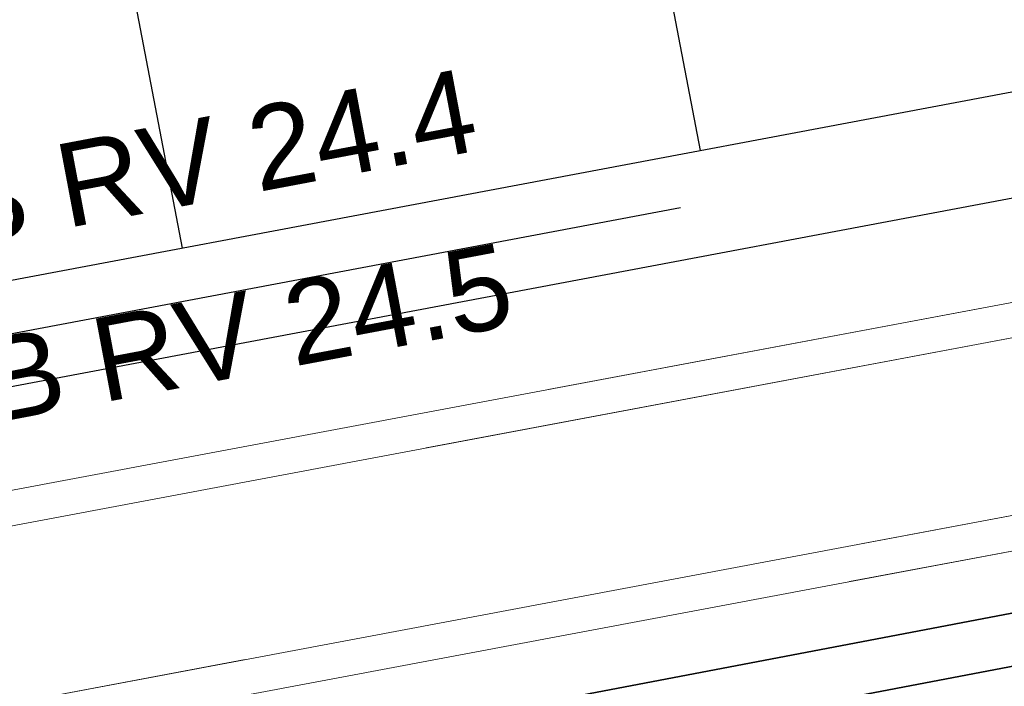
# Model space of a CAD drawing. Header units: metres. Extents: x -502 to 161, y -108 to 174.
# Tile 416 of 656: x -111.83 to -109.01, y -21.32 to -19.41. Entities that reach past the tile are written whole.
import ezdxf

# ---------------------------------------------------------------- set-up
doc = ezdxf.new("R2010")
doc.units = ezdxf.units.M
doc.header["$LTSCALE"] = 0.1
doc.linetypes.add('237', pattern=[93, 75, -18])
doc.linetypes.add('239', pattern=[93, 75, -18])
for name, color, linetype in [('BRI31-005.05-5p02-Koordinierung Lageplan 4. BA ZOB West 2022-06-15', 7, 'Continuous'), ('BRI31-005.06-5f07-Koordinierung Lageplan 4. BA ZOB Fernbusbahnh', 7, 'Continuous'), ('BRI31-005.07-5f08-Koordinierung Lageplan 4. BA Radstation - Seeterrasse 2023-05-31', 7, 'Continuous'), ('BRI32-005.03-5f06-Koordinierung Schemaplan 4 BA ZOB Teilbereich 2 Ost - Bahnhofsallee 2023-01-21', 7, 'Continuous')]:
    doc.layers.add(name, color=color, linetype=linetype)
doc.styles.add('Arial', font='arial.ttf')

msp = doc.modelspace()

# ---------------------------------------------------------------- linework, layer by layer
at = {"layer": 'BRI31-005.05-5p02-Koordinierung Lageplan 4. BA ZOB West 2022-06-15', "color": 7, "linetype": 'Continuous', "lineweight": 18, "transparency": 33554687}
for p, q in [((-155.2808, -28.92), (-106.6067, -19.7681)), ((-155.2808, -28.92), (-106.6067, -19.7681)), ((-155.2053, -29.0075), (-106.6454, -19.8771)), ((-155.2053, -29.0075), (-106.6454, -19.8771)), ((-155.1129, -29.4989), (-106.553, -20.3685)), ((-130.3251, -24.8393), (-106.553, -20.3685)), ((-155.1515, -29.6079), (-106.4774, -20.456)), ((-155.1515, -29.6079), (-106.4774, -20.456))]:
    msp.add_line(p, q, dxfattribs=at)
at = {"layer": 'BRI31-005.05-5p02-Koordinierung Lageplan 4. BA ZOB West 2022-06-15', "color": 7, "linetype": '239', "lineweight": 18, "transparency": 33554687, "flags": 128}
for points in [[(-155.1515, -29.6079), (-106.4774, -20.456), (-106.6067, -19.7681), (-155.2808, -28.92)], [(-155.1129, -29.4989), (-130.3279, -24.8387), (-106.553, -20.3685), (-106.6454, -19.8771), (-155.2053, -29.0075)]]:
    msp.add_lwpolyline(points, dxfattribs=at)
at = {"layer": 'BRI31-005.05-5p02-Koordinierung Lageplan 4. BA ZOB West 2022-06-15', "color": 1, "linetype": 'Continuous', "lineweight": 35, "true_color": 0xff0000, "transparency": 33554687, "flags": 128}
for points in [[(-104.9627, -20.3392), (-112.2957, -21.7357), (-112.2957, -21.7357, -0.060446), (-113.4803, -21.8132), (-113.4803, -21.8132, 0.060985), (-114.7479, -21.8975), (-118.1392, -22.5434, -0.136573), (-118.9906, -22.4725, 0.119022), (-119.7982, -22.3764), (-120.1562, -22.4369)], [(-104.9346, -20.4865), (-112.2573, -21.8811, -0.060984), (-113.4886, -21.963), (-113.4886, -21.963, 0.060985), (-114.7198, -22.0448), (-114.7198, -22.0448), (-118.1112, -22.6907, -0.136581), (-119.0428, -22.6132), (-119.0428, -22.6132, 0.155054), (-120.0001, -22.5674), (-120.0001, -22.5674, -0.009649), (-120.4359, -22.6743), (-120.4359, -22.6743, -0.009652), (-120.8756, -22.7643), (-120.8756, -22.7643), (-121.8196, -22.9387), (-121.8196, -22.9387, -0.086678), (-122.2836, -22.9432)]]:
    msp.add_lwpolyline(points, format="xyb", dxfattribs=at)
at = {"layer": 'BRI31-005.06-5f07-Koordinierung Lageplan 4. BA ZOB Fernbusbahnh', "color": 5, "linetype": 'Continuous', "lineweight": 30, "true_color": 0x0000ff, "transparency": 33554687, "flags": 128}
msp.add_lwpolyline([(-97.846, -18.1804), (-99.4772, -18.4709), (-99.4772, -18.4709, -0.071787), (-100.4881, -18.5072), (-100.4881, -18.5072, 0.071046), (-101.4993, -18.542), (-104.9346, -19.1537), (-105.495, -18.9527), (-106.971, -19.22), (-107.4537, -19.6289), (-111.9754, -20.4808), (-111.9754, -20.4808, 0.096289), (-113.6422, -21.1431), (-113.6422, -21.1431, -0.096289), (-115.6282, -21.9323, -0.096289), (-117.7652, -21.92, 0.096289), (-119.5588, -21.9097), (-134.1325, -24.6556), (-134.1325, -24.6556, -0.230644), (-140.4136, -28.049)], format="xyb", dxfattribs=at)
at = {"layer": 'BRI31-005.06-5f07-Koordinierung Lageplan 4. BA ZOB Fernbusbahnh', "color": 1, "linetype": 'Continuous', "lineweight": 30, "true_color": 0xff0000, "transparency": 33554687, "flags": 128}
msp.add_lwpolyline([(-104.9346, -20.4865), (-112.2573, -21.8811, -0.060984), (-113.4886, -21.963), (-113.4886, -21.963, 0.060985), (-114.7198, -22.0448), (-114.7198, -22.0448), (-118.1112, -22.6907, -0.136581), (-119.0428, -22.6132), (-119.0428, -22.6132, 0.155054), (-120.0001, -22.5674), (-120.0001, -22.5674, -0.009649), (-120.4359, -22.6743), (-120.4359, -22.6743, -0.009652), (-120.8756, -22.7643), (-120.8756, -22.7643), (-121.8196, -22.9387), (-121.8196, -22.9387, -0.086678), (-122.2836, -22.9432)], format="xyb", dxfattribs=at)
at = {"layer": 'BRI31-005.07-5f08-Koordinierung Lageplan 4. BA Radstation - Seeterrasse 2023-05-31', "color": 5, "linetype": 'Continuous', "lineweight": 30, "true_color": 0x0000ff, "transparency": 33554687, "flags": 128}
msp.add_lwpolyline([(-97.846, -18.1804), (-99.4772, -18.4709), (-99.4772, -18.4709, -0.071787), (-100.4881, -18.5072), (-100.4881, -18.5072, 0.071046), (-101.4993, -18.542), (-104.9346, -19.1537), (-105.495, -18.9527), (-106.971, -19.22), (-107.4537, -19.6289), (-111.9754, -20.4808), (-111.9754, -20.4808, 0.096289), (-113.6422, -21.1431), (-113.6422, -21.1431, -0.096289), (-115.6282, -21.9323, -0.096289), (-117.7652, -21.92, 0.096289), (-119.5588, -21.9097), (-134.1325, -24.6556), (-134.1325, -24.6556, -0.230644), (-140.4136, -28.049)], format="xyb", dxfattribs=at)
msp.add_lwpolyline([(-97.846, -18.1804), (-99.4772, -18.4709), (-99.4772, -18.4709, -0.071787), (-100.4881, -18.5072), (-100.4881, -18.5072, 0.071046), (-101.4993, -18.542), (-104.9346, -19.1537), (-105.495, -18.9527), (-106.971, -19.22), (-107.4537, -19.6289), (-111.9754, -20.4808), (-111.9754, -20.4808, 0.096289), (-113.6422, -21.1431), (-113.6422, -21.1431, -0.096289), (-115.6282, -21.9323, -0.096289), (-117.7652, -21.92, 0.096289), (-119.5588, -21.9097), (-134.1325, -24.6556), (-134.1325, -24.6556, -0.230644), (-140.4136, -28.049)], format="xyb", dxfattribs=at)
at = {"layer": 'BRI32-005.03-5f06-Koordinierung Schemaplan 4 BA ZOB Teilbereich 2 Ost - Bahnhofsallee 2023-01-21', "color": 142, "linetype": 'Continuous', "lineweight": 30, "true_color": 0x0099cc, "transparency": 33554687}
for p, q in [((-109.879, -19.7806), (-110.8693, -14.5766)), ((-111.3629, -20.0601), (-111.7881, -17.8256))]:
    msp.add_line(p, q, dxfattribs=at)
at = {"layer": 'BRI32-005.03-5f06-Koordinierung Schemaplan 4 BA ZOB Teilbereich 2 Ost - Bahnhofsallee 2023-01-21', "color": 7, "linetype": 'Continuous', "lineweight": 13, "transparency": 33554687}
for p, q in [((-155.2808, -28.92), (-106.6067, -19.7681)), ((-155.2808, -28.92), (-106.6067, -19.7681)), ((-155.2053, -29.0075), (-106.6454, -19.8771)), ((-155.2053, -29.0075), (-106.6454, -19.8771)), ((-155.1129, -29.4989), (-106.553, -20.3685)), ((-130.3251, -24.8393), (-106.553, -20.3685)), ((-155.1515, -29.6079), (-106.4774, -20.456)), ((-155.1515, -29.6079), (-106.4774, -20.456))]:
    msp.add_line(p, q, dxfattribs=at)
at = {"layer": 'BRI32-005.03-5f06-Koordinierung Schemaplan 4 BA ZOB Teilbereich 2 Ost - Bahnhofsallee 2023-01-21', "color": 142, "linetype": 'Continuous', "lineweight": 30, "true_color": 0x0099cc, "transparency": 33554687, "flags": 128}
msp.add_lwpolyline([(-97.8979, -17.9063), (-99.5302, -18.1913), (-99.5302, -18.1913, -0.070631), (-100.5419, -18.2235), (-100.5419, -18.2235, 0.070634), (-101.5536, -18.2557), (-104.9141, -18.8423), (-105.4693, -18.6431), (-107.1035, -18.9391), (-107.5871, -19.3487), (-112.0309, -20.186, 0.096289), (-113.8042, -20.8906), (-113.8042, -20.8906, -0.096289), (-115.6838, -21.6375), (-115.6838, -21.6375), (-115.6838, -21.6375, -0.096289), (-117.7063, -21.6258), (-117.7063, -21.6258), (-117.7063, -21.6258, 0.096289), (-119.6144, -21.6148), (-119.6144, -21.6148), (-134.0987, -24.3439)], format="xyb", dxfattribs=at)
at = {"layer": 'BRI32-005.03-5f06-Koordinierung Schemaplan 4 BA ZOB Teilbereich 2 Ost - Bahnhofsallee 2023-01-21', "color": 5, "linetype": 'Continuous', "lineweight": 30, "true_color": 0x0000ff, "transparency": 33554687, "flags": 128}
msp.add_lwpolyline([(-97.846, -18.1804), (-99.4772, -18.4709), (-99.4772, -18.4709, -0.071787), (-100.4881, -18.5072), (-100.4881, -18.5072, 0.071046), (-101.4993, -18.542), (-104.9346, -19.1537), (-105.495, -18.9527), (-106.971, -19.22), (-107.4537, -19.6289), (-111.9754, -20.4808), (-111.9754, -20.4808, 0.096289), (-113.6422, -21.1431), (-113.6422, -21.1431, -0.096289), (-115.6282, -21.9323, -0.096289), (-117.7652, -21.92, 0.096289), (-119.5588, -21.9097), (-134.1325, -24.6556), (-134.1325, -24.6556, -0.230644), (-140.4136, -28.049)], format="xyb", dxfattribs=at)
at = {"layer": 'BRI32-005.03-5f06-Koordinierung Schemaplan 4 BA ZOB Teilbereich 2 Ost - Bahnhofsallee 2023-01-21', "color": 35, "linetype": '237', "lineweight": 30, "true_color": 0x99724c, "transparency": 33554687, "flags": 128}
msp.add_lwpolyline([(-143.4229, -28.4186), (-142.7708, -28.2982), (-140.4073, -28.1989), (-140.4073, -28.1989, 0.242281), (-133.804, -24.441), (-133.804, -24.441), (-119.5866, -21.7623), (-119.5866, -21.7623, -0.096289), (-117.7358, -21.7729), (-117.7358, -21.7729), (-117.7358, -21.7729, 0.096289), (-115.656, -21.7849), (-115.656, -21.7849), (-115.656, -21.7849, 0.096289), (-113.7232, -21.0169), (-113.7232, -21.0169), (-113.7232, -21.0169, -0.096289), (-112.0032, -20.3334), (-112.0032, -20.3334), (-107.5204, -19.4888), (-107.041, -19.0828), (-104.872, -18.6344)], format="xyb", dxfattribs=at)
at = {"layer": 'BRI32-005.03-5f06-Koordinierung Schemaplan 4 BA ZOB Teilbereich 2 Ost - Bahnhofsallee 2023-01-21', "color": 7, "linetype": '239', "lineweight": 13, "transparency": 33554687, "flags": 128}
for points in [[(-155.1515, -29.6079), (-106.4774, -20.456), (-106.6067, -19.7681), (-155.2808, -28.92)], [(-155.1129, -29.4989), (-130.3279, -24.8387), (-106.553, -20.3685), (-106.6454, -19.8771), (-155.2053, -29.0075)]]:
    msp.add_lwpolyline(points, dxfattribs=at)
at = {"layer": 'BRI32-005.03-5f06-Koordinierung Schemaplan 4 BA ZOB Teilbereich 2 Ost - Bahnhofsallee 2023-01-21', "color": 1, "linetype": 'Continuous', "lineweight": 30, "true_color": 0xff0000, "transparency": 33554687, "flags": 128}
for points in [[(-104.9627, -20.3392), (-112.2957, -21.7357), (-112.2957, -21.7357, -0.060446), (-113.4803, -21.8132), (-113.4803, -21.8132, 0.060985), (-114.7479, -21.8975), (-118.1392, -22.5434, -0.136573), (-118.9906, -22.4725, 0.119022), (-119.7982, -22.3764), (-120.1562, -22.4369)], [(-104.9346, -20.4865), (-112.2573, -21.8811, -0.060984), (-113.4886, -21.963), (-113.4886, -21.963, 0.060985), (-114.7198, -22.0448), (-114.7198, -22.0448), (-118.1112, -22.6907, -0.136581), (-119.0428, -22.6132), (-119.0428, -22.6132, 0.155054), (-120.0001, -22.5674), (-120.0001, -22.5674, -0.009649), (-120.4359, -22.6743), (-120.4359, -22.6743, -0.009652), (-120.8756, -22.7643), (-120.8756, -22.7643), (-121.8196, -22.9387), (-121.8196, -22.9387, -0.086678), (-122.2836, -22.9432)]]:
    msp.add_lwpolyline(points, format="xyb", dxfattribs=at)

# ---------------------------------------------------------------- texts
at = {"layer": 'BRI32-005.03-5f06-Koordinierung Schemaplan 4 BA ZOB Teilbereich 2 Ost - Bahnhofsallee 2023-01-21', "color": 1, "true_color": 0xff0000, "transparency": 33554687, "char_height": 0.24, "attachment_point": 1, "rotation": 10.6907, "line_spacing_factor": 0.25, "style": 'Arial'}
for s, insert in [('FTTB RV 24.4', (-112.6556, -19.9404)), ('FTTB RV 24.5', (-112.5522, -20.44))]:
    msp.add_mtext(s, dxfattribs=dict(at, insert=insert))

doc.saveas('drawing.dxf')
